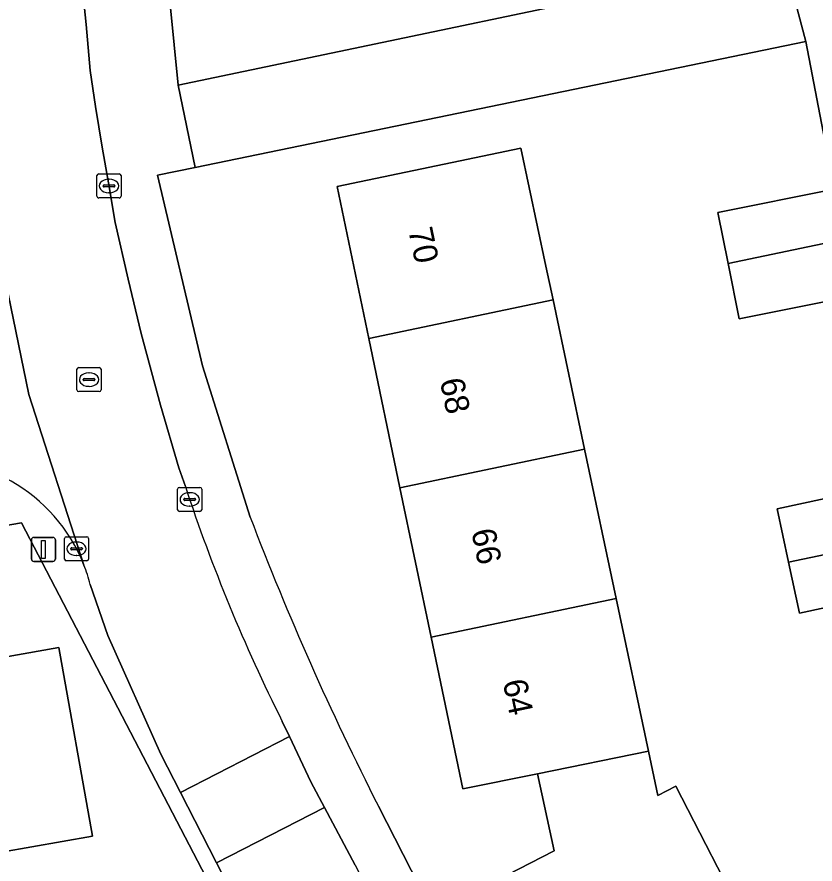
# Model space of a CAD drawing. Extents: x 158455 to 159797, y 387218 to 388672.
# Drawn here: x 159150.51 to 159183.61, y 387890.58 to 387925.7 of the extents above; entities that cross this region are included whole.
import ezdxf

# ---------------------------------------------------------------- set-up
doc = ezdxf.new("R2010")
doc.units = 0
for name, color, linetype in [('IMGEO_Erf', 7, 'Continuous'), ('IMGEO_Kolk', 7, 'Continuous'), ('IMGEO_Lichtmast', 7, 'Continuous'), ('IMGEO_Pand', 7, 'Continuous'), ('IMGEO_Pand_nummerreeks', 7, 'Continuous'), ('IMGEO_Rijbaan_lokaal_open', 7, 'Continuous'), ('IMGEO_Rioolput', 7, 'Continuous'), ('IMGEO_Voetpad_open', 7, 'Continuous')]:
    doc.layers.add(name, color=color, linetype=linetype)

msp = doc.modelspace()

# ---------------------------------------------------------------- linework, layer by layer
at = {"layer": 'IMGEO_Erf'}
for points in [[(159153.194, 387963.297), (159157.194, 387922.869), (159182.317, 387928.139)], [(159185.294, 387914.154), (159180.466, 387913.178), (159180.001, 387915.48), (159179.575, 387917.586), (159184.403, 387918.562), (159183.22, 387924.688), (159157.899, 387919.457), (159156.344, 387919.136), (159158.204, 387911.239), (159160.185, 387904.963)], [(159185.288, 387861.933), (159182.362, 387867.633), (159179.492, 387873.225), (159176.621, 387878.819), (159173.751, 387884.411), (159170.825, 387890.111), (159172.789, 387891.119), (159172.102, 387894.32), (159169.006, 387893.691), (159167.689, 387899.991), (159166.396, 387906.18), (159165.103, 387912.368), (159163.785, 387918.674), (159171.413, 387920.263), (159172.446, 387915.371), (159172.743, 387913.964), (159174.049, 387907.78), (159175.356, 387901.594), (159176.695, 387895.255), (159177.083, 387893.419), (159177.837, 387893.807), (159180.801, 387888.031), (159182.6, 387884.527), (159187.102, 387886.838)], [(159187.842, 387902.035), (159182.962, 387900.981), (159182.507, 387903.089), (159182.029, 387905.301), (159186.908, 387906.355)], [(159133.482, 387872.453), (159155.484, 387883.835), (159160.266, 387886.356), (159150.699, 387904.721), (159121.698, 387899.706)], [(159148.428, 387898.876), (159152.255, 387899.556), (159153.643, 387891.74), (159147.35, 387890.622)], [(159165.502, 387892.978), (159181.495, 387861.65)]]:
    msp.add_lwpolyline(points, dxfattribs=at)
msp.add_arc((159276.865, 387949.555), 124.911, 200.91543, 206.93235, dxfattribs=at)
at = {"layer": 'IMGEO_Kolk'}
for p, q in [((159153.83, 387918.267), (159153.83, 387919.119)), ((159153.905, 387919.193), (159154.757, 387919.193)), ((159154.318, 387918.973), (159154.343, 387918.973)), ((159154.831, 387919.119), (159154.831, 387918.267)), ((159154.089, 387918.687), (159154.089, 387918.699)), ((159154.527, 387918.65), (159154.129, 387918.65)), ((159154.132, 387918.736), (159154.53, 387918.736)), ((159154.573, 387918.699), (159154.573, 387918.687)), ((159154.757, 387918.193), (159153.905, 387918.193)), ((159154.341, 387918.413), (159154.316, 387918.413)), ((159157.175, 387905.268), (159157.175, 387906.12)), ((159157.25, 387906.194), (159158.102, 387906.194)), ((159157.663, 387905.974), (159157.688, 387905.974)), ((159158.176, 387906.12), (159158.176, 387905.268)), ((159157.434, 387905.688), (159157.434, 387905.7)), ((159157.872, 387905.651), (159157.474, 387905.651)), ((159157.477, 387905.737), (159157.875, 387905.737)), ((159157.918, 387905.7), (159157.918, 387905.688)), ((159158.102, 387905.194), (159157.25, 387905.194)), ((159157.686, 387905.414), (159157.661, 387905.414)), ((159152.559, 387904.15), (159153.411, 387904.15)), ((159152.484, 387903.224), (159152.484, 387904.076)), ((159152.972, 387903.93), (159152.997, 387903.93)), ((159153.485, 387904.076), (159153.485, 387903.224)), ((159152.743, 387903.644), (159152.743, 387903.656)), ((159153.181, 387903.607), (159152.783, 387903.607)), ((159152.786, 387903.693), (159153.184, 387903.693)), ((159153.227, 387903.656), (159153.227, 387903.644)), ((159153.411, 387903.15), (159152.559, 387903.15)), ((159152.995, 387903.37), (159152.97, 387903.37))]:
    msp.add_line(p, q, dxfattribs=at)
for points in [[(159153.83, 387918.267), (159153.83, 387919.119)], [(159153.905, 387919.193), (159154.757, 387919.193)], [(159154.831, 387919.119), (159154.831, 387918.267)], [(159154.757, 387918.193), (159153.905, 387918.193)], [(159157.175, 387905.268), (159157.175, 387906.12)], [(159157.25, 387906.194), (159158.102, 387906.194)], [(159158.176, 387906.12), (159158.176, 387905.268)], [(159158.102, 387905.194), (159157.25, 387905.194)], [(159152.559, 387904.15), (159153.411, 387904.15)], [(159152.484, 387903.224), (159152.484, 387904.076)], [(159153.485, 387904.076), (159153.485, 387903.224)], [(159153.411, 387903.15), (159152.559, 387903.15)]]:
    msp.add_lwpolyline(points, dxfattribs=at)
for centre, radius, start, end in [((159153.907, 387919.117), 0.0765, 91.552, 178.448), ((159153.907, 387919.117), 0.0765, 91.552, 178.448), ((159154.755, 387919.117), 0.0765, 1.552, 88.448), ((159154.755, 387919.117), 0.0765, 1.552, 88.448), ((159154.129, 387918.696), 0.0403, 85.8775, 175.7526), ((159154.126, 387918.686), 0.0366, 178.938, 274.7102), ((159154.53, 387918.693), 0.043, 264.8664, 352.4533), ((159154.534, 387918.698), 0.0386, 1.7309, 96.639), ((159153.907, 387918.269), 0.0765, 181.552, 268.448), ((159153.907, 387918.269), 0.0765, 181.552, 268.448), ((159154.755, 387918.269), 0.0765, 271.552, 358.448), ((159154.755, 387918.269), 0.0765, 271.552, 358.448), ((159157.252, 387906.118), 0.0765, 91.552, 178.448), ((159157.252, 387906.118), 0.0765, 91.552, 178.448), ((159158.1, 387906.118), 0.0765, 1.552, 88.448), ((159158.1, 387906.118), 0.0765, 1.552, 88.448), ((159157.474, 387905.697), 0.0403, 85.8775, 175.7526), ((159157.471, 387905.687), 0.0366, 178.938, 274.7102), ((159157.875, 387905.694), 0.043, 264.8664, 352.4533), ((159157.879, 387905.699), 0.0386, 1.7309, 96.639), ((159157.252, 387905.27), 0.0765, 181.552, 268.448), ((159157.252, 387905.27), 0.0765, 181.552, 268.448), ((159158.1, 387905.27), 0.0765, 271.552, 358.448), ((159158.1, 387905.27), 0.0765, 271.552, 358.448), ((159152.561, 387904.074), 0.0765, 91.552, 178.448), ((159152.561, 387904.074), 0.0765, 91.552, 178.448), ((159153.409, 387904.074), 0.0765, 1.552, 88.448), ((159153.409, 387904.074), 0.0765, 1.552, 88.448), ((159152.783, 387903.653), 0.0403, 85.8775, 175.7526), ((159152.78, 387903.643), 0.0366, 178.938, 274.7102), ((159153.184, 387903.65), 0.043, 264.8664, 352.4533), ((159153.188, 387903.655), 0.0386, 1.7309, 96.639), ((159152.561, 387903.226), 0.0765, 181.552, 268.448), ((159152.561, 387903.226), 0.0765, 181.552, 268.448), ((159153.409, 387903.226), 0.0765, 271.552, 358.448), ((159153.409, 387903.226), 0.0765, 271.552, 358.448)]:
    msp.add_arc(centre, radius, start, end, dxfattribs=at)
for centre, major_axis, ratio, start_param, end_param in [((159154.317, 387918.693), (-0.387, 0.002), 0.722429, 4.712389, 7.853982), ((159154.342, 387918.693), (-0.39, 0.002), 0.717154, 1.570796, 4.712389), ((159157.662, 387905.694), (-0.387, 0.002), 0.722429, 4.712389, 7.853982), ((159157.687, 387905.694), (-0.39, 0.002), 0.717154, 1.570796, 4.712389), ((159152.971, 387903.65), (-0.387, 0.002), 0.722429, 4.712389, 7.853982), ((159152.996, 387903.65), (-0.39, 0.002), 0.717154, 1.570796, 4.712389)]:
    msp.add_ellipse(centre, major_axis=major_axis, ratio=ratio, start_param=start_param, end_param=end_param, dxfattribs=at)
at = {"layer": 'IMGEO_Lichtmast'}
for p, q in [((159151.216, 387904.123), (159152.006, 387904.123)), ((159152.006, 387904.123), (159151.216, 387904.123)), ((159151.116, 387903.223), (159151.116, 387904.023)), ((159151.116, 387904.023), (159151.116, 387903.223)), ((159152.106, 387904.023), (159152.106, 387903.223)), ((159152.106, 387903.223), (159152.106, 387904.023)), ((159152.006, 387903.123), (159151.216, 387903.123)), ((159151.216, 387903.123), (159152.006, 387903.123))]:
    msp.add_line(p, q, dxfattribs=at)
msp.add_lwpolyline([(159151.536, 387903.998), (159151.686, 387903.998), (159151.686, 387903.248), (159151.536, 387903.248), (159151.536, 387903.998)], dxfattribs=at)
for centre, start, end in [((159151.216, 387904.023), 90, 180), ((159151.216, 387904.023), 90, 180), ((159152.006, 387904.023), 0, 90), ((159152.006, 387904.023), 360, 90), ((159151.216, 387903.223), 180, 270), ((159151.216, 387903.223), 180, 270), ((159152.006, 387903.223), 270, 0), ((159152.006, 387903.223), 270, 0)]:
    msp.add_arc(centre, 0.1, start, end, dxfattribs=at)
at = {"layer": 'IMGEO_Pand'}
for points in [[(159172.743, 387913.964), (159172.446, 387915.371), (159171.413, 387920.263), (159163.785, 387918.674), (159165.103, 387912.368)], [(159184.822, 387916.487), (159184.403, 387918.562), (159179.575, 387917.586), (159180.001, 387915.48)], [(159184.822, 387916.487), (159180.001, 387915.48), (159180.466, 387913.178), (159185.294, 387914.154)], [(159172.743, 387913.964), (159165.103, 387912.368), (159166.396, 387906.18), (159174.049, 387907.78)], [(159175.356, 387901.594), (159174.049, 387907.78), (159166.396, 387906.18), (159167.689, 387899.991)], [(159187.393, 387904.111), (159186.908, 387906.355), (159182.029, 387905.301), (159182.507, 387903.089)], [(159187.393, 387904.111), (159182.507, 387903.089), (159182.962, 387900.981), (159187.842, 387902.035)], [(159145.229, 387902.57), (159147.35, 387890.622), (159153.643, 387891.74), (159152.255, 387899.556), (159148.428, 387898.876), (159147.694, 387903.008)], [(159175.356, 387901.594), (159167.689, 387899.991), (159169.006, 387893.691), (159172.102, 387894.32), (159176.695, 387895.255)], [(159176.695, 387895.255), (159172.102, 387894.32), (159172.789, 387891.119), (159170.825, 387890.111), (159173.751, 387884.411), (159180.801, 387888.031), (159177.837, 387893.807), (159177.083, 387893.419)]]:
    msp.add_lwpolyline(points, close=True, dxfattribs=at)
at = {"layer": 'IMGEO_Rijbaan_lokaal_open'}
for points in [[(159146.031, 387990.088), (159145.151, 387981.507), (159144.836, 387978.73), (159144.613, 387976.304), (159144.47, 387974.197), (159144.386, 387972.149), (159144.351, 387968.813), (159144.364, 387968.223), (159144.389, 387967.064), (159144.475, 387965.126), (159144.572, 387963.049), (159144.73, 387961.8), (159144.967, 387959.751), (159146, 387948.89), (159148.009, 387928.598), (159148.423, 387924.471), (159148.6, 387922.752), (159148.797, 387921.403), (159149.393, 387917.852), (159151.007, 387910.048), (159153.293, 387902.972)], [(159157.5, 387906.226), (159157.222, 387907.005), (159156.466, 387909.603), (159155.671, 387912.572), (159155.124, 387914.821), (159154.588, 387917.179), (159154.31, 387918.828), (159154.043, 387920.307), (159153.765, 387921.985), (159153.548, 387923.474), (159153.391, 387925.383), (159153.303, 387926.183), (159153.075, 387928.261), (159151.402, 387945.576), (159150.23, 387957.196), (159149.945, 387960.233), (159149.689, 387963.29)], [(159153.293, 387902.972), (159151.007, 387910.048), (159149.393, 387917.852)], [(159145.729, 387907.23), (159122.997, 387903.298), (159120.055, 387902.761), (159116.477, 387902.109), (159116.824, 387900.464), (159121.398, 387901.284), (159121.698, 387899.706), (159150.699, 387904.721), (159160.266, 387886.356), (159155.484, 387883.835), (159174.5, 387846.623), (159177.134, 387841.469), (159176.512, 387841.15), (159177.399, 387839.413), (159183.884, 387842.763), (159180.682, 387848.954), (159180.326, 387848.77), (159179.976, 387849.448), (159175.217, 387846.993), (159168.051, 387860.883), (159172.809, 387863.339), (159170.45, 387867.911)], [(159170.45, 387867.911), (159165.692, 387865.455), (159157.095, 387882.191), (159161.853, 387884.646), (159158.79, 387890.628), (159157.295, 387893.547), (159156.48, 387895.139), (159154.278, 387900.049), (159153.552, 387902.173)], [(159153.552, 387902.173), (159154.278, 387900.049), (159156.48, 387895.139), (159157.295, 387893.547), (159161.813, 387895.86), (159161.515, 387896.493)], [(159164.538, 387890.533), (159163.263, 387892.918), (159158.79, 387890.628), (159161.853, 387884.646), (159166.778, 387875.029), (159170.45, 387867.911), (159172.809, 387863.339), (159179.976, 387849.448), (159180.326, 387848.77), (159180.682, 387848.954), (159185.473, 387851.432), (159189.925, 387853.735), (159187.648, 387858.23)]]:
    msp.add_lwpolyline(points, dxfattribs=at)
msp.add_lwpolyline([(159161.813, 387895.86), (159157.295, 387893.547), (159158.79, 387890.628), (159163.263, 387892.918), (159162.696, 387893.98)], close=True, dxfattribs=at)
for centre, radius, start, end in [((159146.899, 387900.461), 6.87, 21.4432, 99.8039), ((159146.899, 387900.461), 6.87, 21.4432, 99.8039), ((159225.328, 387928.511), 71.395, 198.1883, 206.64537), ((159146.961, 387900.478), 6.806, 14.4225, 21.4983), ((159146.961, 387900.478), 6.806, 14.4225, 21.4983)]:
    msp.add_arc(centre, radius, start, end, dxfattribs=at)
at = {"layer": 'IMGEO_Rioolput'}
for p, q in [((159153.077, 387911.164), (159153.929, 387911.164)), ((159153.002, 387910.238), (159153.002, 387911.09)), ((159153.49, 387910.944), (159153.515, 387910.944)), ((159154.003, 387911.09), (159154.003, 387910.238)), ((159153.261, 387910.658), (159153.261, 387910.67)), ((159153.699, 387910.621), (159153.301, 387910.621)), ((159153.304, 387910.707), (159153.702, 387910.707)), ((159153.745, 387910.67), (159153.745, 387910.658)), ((159153.929, 387910.164), (159153.077, 387910.164)), ((159153.513, 387910.384), (159153.488, 387910.384))]:
    msp.add_line(p, q, dxfattribs=at)
for points in [[(159153.077, 387911.164), (159153.929, 387911.164)], [(159153.002, 387910.238), (159153.002, 387911.09)], [(159154.003, 387911.09), (159154.003, 387910.238)], [(159153.929, 387910.164), (159153.077, 387910.164)]]:
    msp.add_lwpolyline(points, dxfattribs=at)
for centre, radius, start, end in [((159153.079, 387911.088), 0.0765, 91.552, 178.448), ((159153.079, 387911.088), 0.0765, 91.552, 178.448), ((159153.927, 387911.088), 0.0765, 1.552, 88.448), ((159153.927, 387911.088), 0.0765, 1.552, 88.448), ((159153.301, 387910.667), 0.0403, 85.8775, 175.7526), ((159153.298, 387910.657), 0.0366, 178.938, 274.7102), ((159153.702, 387910.664), 0.043, 264.8664, 352.4533), ((159153.706, 387910.669), 0.0386, 1.7309, 96.639), ((159153.079, 387910.24), 0.0765, 181.552, 268.448), ((159153.079, 387910.24), 0.0765, 181.552, 268.448), ((159153.927, 387910.24), 0.0765, 271.552, 358.448), ((159153.927, 387910.24), 0.0765, 271.552, 358.448)]:
    msp.add_arc(centre, radius, start, end, dxfattribs=at)
for centre, major_axis, ratio, start_param, end_param in [((159153.489, 387910.664), (-0.387, 0.002), 0.722429, 4.712389, 7.853982), ((159153.514, 387910.664), (-0.39, 0.002), 0.717154, 1.570796, 4.712389)]:
    msp.add_ellipse(centre, major_axis=major_axis, ratio=ratio, start_param=start_param, end_param=end_param, dxfattribs=at)
at = {"layer": 'IMGEO_Voetpad_open'}
for points in [[(159156.344, 387919.136), (159157.899, 387919.457), (159157.194, 387922.869), (159153.194, 387963.297), (159152.924, 387968.302), (159152.847, 387969.739)], [(159183.999, 387933.425), (159182.627, 387947.073), (159181.516, 387958.125), (159180.713, 387966.114), (159183.652, 387966.365), (159183.593, 387967.269), (159183.416, 387969.057), (159181.416, 387968.221), (159178.348, 387967.966), (159178.84, 387963.579), (159179.228, 387959.623), (159179.618, 387955.644), (159180.134, 387950.945), (159180.461, 387947.064), (159180.8, 387943.029), (159181.291, 387938.481), (159181.705, 387934.506), (159182.109, 387930.628), (159182.317, 387928.139), (159183.22, 387924.688), (159184.403, 387918.562)], [(159153.303, 387926.183), (159153.391, 387925.383), (159153.548, 387923.474), (159153.765, 387921.985), (159154.043, 387920.307), (159154.31, 387918.828), (159154.588, 387917.179), (159155.124, 387914.821), (159155.671, 387912.572), (159156.466, 387909.603), (159157.222, 387907.005), (159157.5, 387906.226)], [(159160.185, 387904.963), (159158.204, 387911.239), (159156.344, 387919.136)], [(159161.515, 387896.493), (159161.813, 387895.86), (159162.696, 387893.98), (159163.263, 387892.918), (159164.538, 387890.533), (159179.886, 387860.695)], [(159183.254, 387857.848), (159181.585, 387861.417), (159181.495, 387861.65), (159165.502, 387892.978)]]:
    msp.add_lwpolyline(points, dxfattribs=at)
msp.add_lwpolyline([(159183.22, 387924.688), (159182.317, 387928.139), (159157.194, 387922.869), (159157.899, 387919.457)], close=True, dxfattribs=at)
for centre, radius, start, end in [((159225.328, 387928.511), 71.395, 198.1883, 206.64537), ((159276.865, 387949.555), 124.911, 200.91543, 206.93235)]:
    msp.add_arc(centre, radius, start, end, dxfattribs=at)

# ---------------------------------------------------------------- texts
at = {"layer": 'IMGEO_Pand_nummerreeks'}
for s, p in [('70', (159166.735, 387916.872)), ('68', (159168.041, 387910.627)), ('66', (159169.346, 387904.384)), ('64', (159170.651, 387898.138))]:
    msp.add_text(s, height=1, rotation=281.8039, dxfattribs=at).set_placement(p)

doc.saveas('drawing.dxf')
